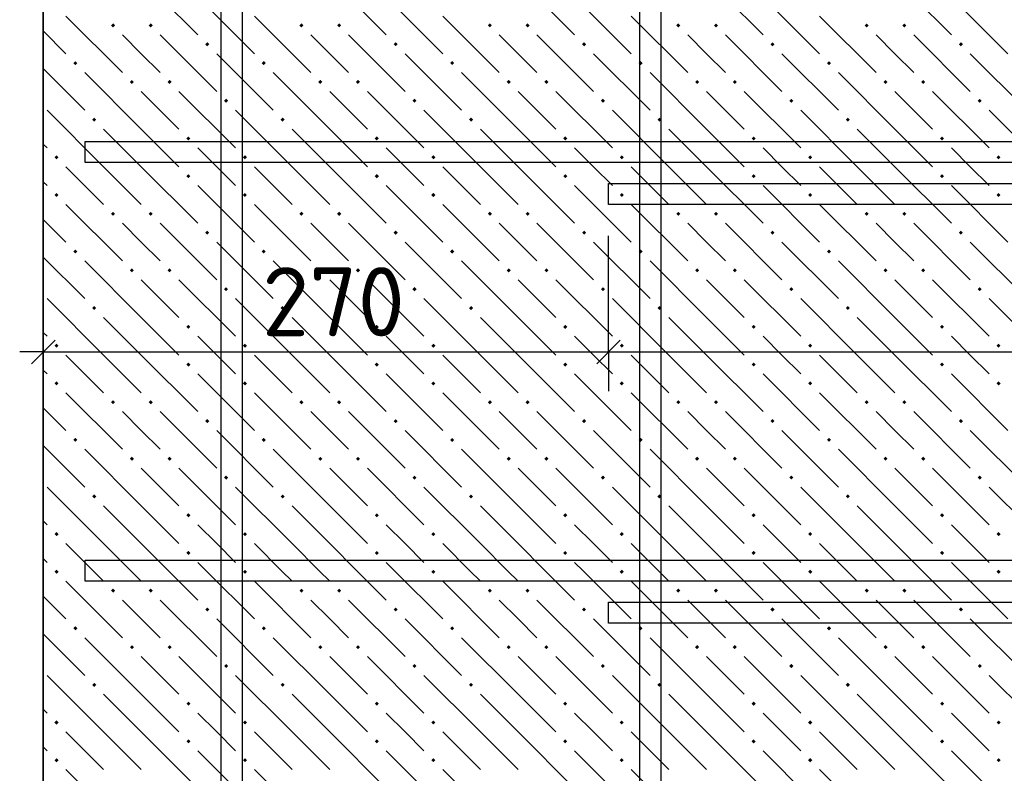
# Model space of a CAD drawing. Header units: millimetres. Extents: x 40580 to 1930067, y -240640 to 81020.
# Tile 391 of 656: x 1102310 to 1105446, y -190380 to -187980. Entities that reach past the tile are written whole.
import ezdxf

# ---------------------------------------------------------------- set-up
doc = ezdxf.new("R2010")
doc.units = ezdxf.units.MM
for name, color, linetype, lineweight in [('Standard', 7, 'Continuous', 25), ('ЖБ Перекрытие верхний уровень', 7, 'Continuous', 35), ('Фоновоя арматура Х1', 52, 'Continuous', 25)]:
    doc.layers.add(name, color=color, linetype=linetype, lineweight=lineweight)
doc.styles.add('ISOCPEUR', font='isocpeur.ttf')

msp = doc.modelspace()

# ---------------------------------------------------------------- hatches: boundary and pattern name
at = {"layer": 'ЖБ Перекрытие верхний уровень', "linetype": 'Continuous', "lineweight": -3, "transparency": 33554687}
for points in [[(1102600.9, -187998.3), (1102607.4, -187991.8), (1102613.9, -187998.3), (1102607.4, -188004.8)], [(1102720.9, -187998.3), (1102727.4, -187991.8), (1102733.9, -187998.3), (1102727.4, -188004.8)], [(1103200.9, -187998.3), (1103207.4, -187991.8), (1103213.9, -187998.3), (1103207.4, -188004.8)], [(1103320.9, -187998.3), (1103327.4, -187991.8), (1103333.9, -187998.3), (1103327.4, -188004.8)], [(1103800.9, -187998.3), (1103807.4, -187991.8), (1103813.9, -187998.3), (1103807.4, -188004.8)], [(1103920.9, -187998.3), (1103927.4, -187991.8), (1103933.9, -187998.3), (1103927.4, -188004.8)], [(1104400.9, -187998.3), (1104407.4, -187991.8), (1104413.9, -187998.3), (1104407.4, -188004.8)], [(1104520.9, -187998.3), (1104527.4, -187991.8), (1104533.9, -187998.3), (1104527.4, -188004.8)], [(1105000.9, -187998.3), (1105007.4, -187991.8), (1105013.9, -187998.3), (1105007.4, -188004.8)], [(1105120.9, -187998.3), (1105127.4, -187991.8), (1105133.9, -187998.3), (1105127.4, -188004.8)], [(1102900.9, -188058.3), (1102907.4, -188051.8), (1102913.9, -188058.3), (1102907.4, -188064.8)], [(1103500.9, -188058.3), (1103507.4, -188051.8), (1103513.9, -188058.3), (1103507.4, -188064.8)], [(1104100.9, -188058.3), (1104107.4, -188051.8), (1104113.9, -188058.3), (1104107.4, -188064.8)], [(1104700.9, -188058.3), (1104707.4, -188051.8), (1104713.9, -188058.3), (1104707.4, -188064.8)], [(1105300.9, -188058.3), (1105307.4, -188051.8), (1105313.9, -188058.3), (1105307.4, -188064.8)], [(1102480.9, -188118.3), (1102487.4, -188111.8), (1102493.9, -188118.3), (1102487.4, -188124.8)], [(1103080.9, -188118.3), (1103087.4, -188111.8), (1103093.9, -188118.3), (1103087.4, -188124.8)], [(1103680.9, -188118.3), (1103687.4, -188111.8), (1103693.9, -188118.3), (1103687.4, -188124.8)], [(1104280.9, -188118.3), (1104287.4, -188111.8), (1104293.9, -188118.3), (1104287.4, -188124.8)], [(1104880.9, -188118.3), (1104887.4, -188111.8), (1104893.9, -188118.3), (1104887.4, -188124.8)], [(1102660.9, -188178.3), (1102667.4, -188171.8), (1102673.9, -188178.3), (1102667.4, -188184.8)], [(1102780.9, -188178.3), (1102787.4, -188171.8), (1102793.9, -188178.3), (1102787.4, -188184.8)], [(1103260.9, -188178.3), (1103267.4, -188171.8), (1103273.9, -188178.3), (1103267.4, -188184.8)], [(1103380.9, -188178.3), (1103387.4, -188171.8), (1103393.9, -188178.3), (1103387.4, -188184.8)], [(1103860.9, -188178.3), (1103867.4, -188171.8), (1103873.9, -188178.3), (1103867.4, -188184.8)], [(1103980.9, -188178.3), (1103987.4, -188171.8), (1103993.9, -188178.3), (1103987.4, -188184.8)], [(1104460.9, -188178.3), (1104467.4, -188171.8), (1104473.9, -188178.3), (1104467.4, -188184.8)], [(1104580.9, -188178.3), (1104587.4, -188171.8), (1104593.9, -188178.3), (1104587.4, -188184.8)], [(1105060.9, -188178.3), (1105067.4, -188171.8), (1105073.9, -188178.3), (1105067.4, -188184.8)], [(1105180.9, -188178.3), (1105187.4, -188171.8), (1105193.9, -188178.3), (1105187.4, -188184.8)], [(1102960.9, -188238.3), (1102967.4, -188231.8), (1102973.9, -188238.3), (1102967.4, -188244.8)], [(1103560.9, -188238.3), (1103567.4, -188231.8), (1103573.9, -188238.3), (1103567.4, -188244.8)], [(1104160.9, -188238.3), (1104167.4, -188231.8), (1104173.9, -188238.3), (1104167.4, -188244.8)], [(1104760.9, -188238.3), (1104767.4, -188231.8), (1104773.9, -188238.3), (1104767.4, -188244.8)], [(1105360.9, -188238.3), (1105367.4, -188231.8), (1105373.9, -188238.3), (1105367.4, -188244.8)], [(1102540.9, -188298.3), (1102547.4, -188291.8), (1102553.9, -188298.3), (1102547.4, -188304.8)], [(1103140.9, -188298.3), (1103147.4, -188291.8), (1103153.9, -188298.3), (1103147.4, -188304.8)], [(1103740.9, -188298.3), (1103747.4, -188291.8), (1103753.9, -188298.3), (1103747.4, -188304.8)], [(1104340.9, -188298.3), (1104347.4, -188291.8), (1104353.9, -188298.3), (1104347.4, -188304.8)], [(1104940.9, -188298.3), (1104947.4, -188291.8), (1104953.9, -188298.3), (1104947.4, -188304.8)], [(1102840.9, -188358.3), (1102847.4, -188351.8), (1102853.9, -188358.3), (1102847.4, -188364.8)], [(1103440.9, -188358.3), (1103447.4, -188351.8), (1103453.9, -188358.3), (1103447.4, -188364.8)], [(1104040.9, -188358.3), (1104047.4, -188351.8), (1104053.9, -188358.3), (1104047.4, -188364.8)], [(1104640.9, -188358.3), (1104647.4, -188351.8), (1104653.9, -188358.3), (1104647.4, -188364.8)], [(1105240.9, -188358.3), (1105247.4, -188351.8), (1105253.9, -188358.3), (1105247.4, -188364.8)], [(1102420.9, -188418.3), (1102427.4, -188411.8), (1102433.9, -188418.3), (1102427.4, -188424.8)], [(1103020.9, -188418.3), (1103027.4, -188411.8), (1103033.9, -188418.3), (1103027.4, -188424.8)], [(1103620.9, -188418.3), (1103627.4, -188411.8), (1103633.9, -188418.3), (1103627.4, -188424.8)], [(1104220.9, -188418.3), (1104227.4, -188411.8), (1104233.9, -188418.3), (1104227.4, -188424.8)], [(1104820.9, -188418.3), (1104827.4, -188411.8), (1104833.9, -188418.3), (1104827.4, -188424.8)], [(1105420.9, -188418.3), (1105427.4, -188411.8), (1105433.9, -188418.3), (1105427.4, -188424.8)], [(1102840.9, -188478.3), (1102847.4, -188471.8), (1102853.9, -188478.3), (1102847.4, -188484.8)], [(1103440.9, -188478.3), (1103447.4, -188471.8), (1103453.9, -188478.3), (1103447.4, -188484.8)], [(1104040.9, -188478.3), (1104047.4, -188471.8), (1104053.9, -188478.3), (1104047.4, -188484.8)], [(1104640.9, -188478.3), (1104647.4, -188471.8), (1104653.9, -188478.3), (1104647.4, -188484.8)], [(1105240.9, -188478.3), (1105247.4, -188471.8), (1105253.9, -188478.3), (1105247.4, -188484.8)], [(1102420.9, -188538.3), (1102427.4, -188531.8), (1102433.9, -188538.3), (1102427.4, -188544.8)], [(1103020.9, -188538.3), (1103027.4, -188531.8), (1103033.9, -188538.3), (1103027.4, -188544.8)], [(1103620.9, -188538.3), (1103627.4, -188531.8), (1103633.9, -188538.3), (1103627.4, -188544.8)], [(1104220.9, -188538.3), (1104227.4, -188531.8), (1104233.9, -188538.3), (1104227.4, -188544.8)], [(1104820.9, -188538.3), (1104827.4, -188531.8), (1104833.9, -188538.3), (1104827.4, -188544.8)], [(1105420.9, -188538.3), (1105427.4, -188531.8), (1105433.9, -188538.3), (1105427.4, -188544.8)], [(1102600.9, -188598.3), (1102607.4, -188591.8), (1102613.9, -188598.3), (1102607.4, -188604.8)], [(1102720.9, -188598.3), (1102727.4, -188591.8), (1102733.9, -188598.3), (1102727.4, -188604.8)], [(1103200.9, -188598.3), (1103207.4, -188591.8), (1103213.9, -188598.3), (1103207.4, -188604.8)], [(1103320.9, -188598.3), (1103327.4, -188591.8), (1103333.9, -188598.3), (1103327.4, -188604.8)], [(1103800.9, -188598.3), (1103807.4, -188591.8), (1103813.9, -188598.3), (1103807.4, -188604.8)], [(1103920.9, -188598.3), (1103927.4, -188591.8), (1103933.9, -188598.3), (1103927.4, -188604.8)], [(1104400.9, -188598.3), (1104407.4, -188591.8), (1104413.9, -188598.3), (1104407.4, -188604.8)], [(1104520.9, -188598.3), (1104527.4, -188591.8), (1104533.9, -188598.3), (1104527.4, -188604.8)], [(1105000.9, -188598.3), (1105007.4, -188591.8), (1105013.9, -188598.3), (1105007.4, -188604.8)], [(1105120.9, -188598.3), (1105127.4, -188591.8), (1105133.9, -188598.3), (1105127.4, -188604.8)], [(1102900.9, -188658.3), (1102907.4, -188651.8), (1102913.9, -188658.3), (1102907.4, -188664.8)], [(1103500.9, -188658.3), (1103507.4, -188651.8), (1103513.9, -188658.3), (1103507.4, -188664.8)], [(1104100.9, -188658.3), (1104107.4, -188651.8), (1104113.9, -188658.3), (1104107.4, -188664.8)], [(1104700.9, -188658.3), (1104707.4, -188651.8), (1104713.9, -188658.3), (1104707.4, -188664.8)], [(1105300.9, -188658.3), (1105307.4, -188651.8), (1105313.9, -188658.3), (1105307.4, -188664.8)], [(1102480.9, -188718.3), (1102487.4, -188711.8), (1102493.9, -188718.3), (1102487.4, -188724.8)], [(1103080.9, -188718.3), (1103087.4, -188711.8), (1103093.9, -188718.3), (1103087.4, -188724.8)], [(1103680.9, -188718.3), (1103687.4, -188711.8), (1103693.9, -188718.3), (1103687.4, -188724.8)], [(1104280.9, -188718.3), (1104287.4, -188711.8), (1104293.9, -188718.3), (1104287.4, -188724.8)], [(1104880.9, -188718.3), (1104887.4, -188711.8), (1104893.9, -188718.3), (1104887.4, -188724.8)], [(1102660.9, -188778.3), (1102667.4, -188771.8), (1102673.9, -188778.3), (1102667.4, -188784.8)], [(1102780.9, -188778.3), (1102787.4, -188771.8), (1102793.9, -188778.3), (1102787.4, -188784.8)], [(1103260.9, -188778.3), (1103267.4, -188771.8), (1103273.9, -188778.3), (1103267.4, -188784.8)], [(1103380.9, -188778.3), (1103387.4, -188771.8), (1103393.9, -188778.3), (1103387.4, -188784.8)], [(1103860.9, -188778.3), (1103867.4, -188771.8), (1103873.9, -188778.3), (1103867.4, -188784.8)], [(1103980.9, -188778.3), (1103987.4, -188771.8), (1103993.9, -188778.3), (1103987.4, -188784.8)], [(1104460.9, -188778.3), (1104467.4, -188771.8), (1104473.9, -188778.3), (1104467.4, -188784.8)], [(1104580.9, -188778.3), (1104587.4, -188771.8), (1104593.9, -188778.3), (1104587.4, -188784.8)], [(1105060.9, -188778.3), (1105067.4, -188771.8), (1105073.9, -188778.3), (1105067.4, -188784.8)], [(1105180.9, -188778.3), (1105187.4, -188771.8), (1105193.9, -188778.3), (1105187.4, -188784.8)], [(1102960.9, -188838.3), (1102967.4, -188831.8), (1102973.9, -188838.3), (1102967.4, -188844.8)], [(1103560.9, -188838.3), (1103567.4, -188831.8), (1103573.9, -188838.3), (1103567.4, -188844.8)], [(1104160.9, -188838.3), (1104167.4, -188831.8), (1104173.9, -188838.3), (1104167.4, -188844.8)], [(1104760.9, -188838.3), (1104767.4, -188831.8), (1104773.9, -188838.3), (1104767.4, -188844.8)], [(1105360.9, -188838.3), (1105367.4, -188831.8), (1105373.9, -188838.3), (1105367.4, -188844.8)], [(1102540.9, -188898.3), (1102547.4, -188891.8), (1102553.9, -188898.3), (1102547.4, -188904.8)], [(1103140.9, -188898.3), (1103147.4, -188891.8), (1103153.9, -188898.3), (1103147.4, -188904.8)], [(1103740.9, -188898.3), (1103747.4, -188891.8), (1103753.9, -188898.3), (1103747.4, -188904.8)], [(1104340.9, -188898.3), (1104347.4, -188891.8), (1104353.9, -188898.3), (1104347.4, -188904.8)], [(1104940.9, -188898.3), (1104947.4, -188891.8), (1104953.9, -188898.3), (1104947.4, -188904.8)], [(1102840.9, -188958.3), (1102847.4, -188951.8), (1102853.9, -188958.3), (1102847.4, -188964.8)], [(1103440.9, -188958.3), (1103447.4, -188951.8), (1103453.9, -188958.3), (1103447.4, -188964.8)], [(1104040.9, -188958.3), (1104047.4, -188951.8), (1104053.9, -188958.3), (1104047.4, -188964.8)], [(1104640.9, -188958.3), (1104647.4, -188951.8), (1104653.9, -188958.3), (1104647.4, -188964.8)], [(1105240.9, -188958.3), (1105247.4, -188951.8), (1105253.9, -188958.3), (1105247.4, -188964.8)], [(1102420.9, -189018.3), (1102427.4, -189011.8), (1102433.9, -189018.3), (1102427.4, -189024.8)], [(1103020.9, -189018.3), (1103027.4, -189011.8), (1103033.9, -189018.3), (1103027.4, -189024.8)], [(1103620.9, -189018.3), (1103627.4, -189011.8), (1103633.9, -189018.3), (1103627.4, -189024.8)], [(1104220.9, -189018.3), (1104227.4, -189011.8), (1104233.9, -189018.3), (1104227.4, -189024.8)], [(1104820.9, -189018.3), (1104827.4, -189011.8), (1104833.9, -189018.3), (1104827.4, -189024.8)], [(1105420.9, -189018.3), (1105427.4, -189011.8), (1105433.9, -189018.3), (1105427.4, -189024.8)], [(1102840.9, -189078.3), (1102847.4, -189071.8), (1102853.9, -189078.3), (1102847.4, -189084.8)], [(1103440.9, -189078.3), (1103447.4, -189071.8), (1103453.9, -189078.3), (1103447.4, -189084.8)], [(1104040.9, -189078.3), (1104047.4, -189071.8), (1104053.9, -189078.3), (1104047.4, -189084.8)], [(1104640.9, -189078.3), (1104647.4, -189071.8), (1104653.9, -189078.3), (1104647.4, -189084.8)], [(1105240.9, -189078.3), (1105247.4, -189071.8), (1105253.9, -189078.3), (1105247.4, -189084.8)], [(1102420.9, -189138.3), (1102427.4, -189131.8), (1102433.9, -189138.3), (1102427.4, -189144.8)], [(1103020.9, -189138.3), (1103027.4, -189131.8), (1103033.9, -189138.3), (1103027.4, -189144.8)], [(1103620.9, -189138.3), (1103627.4, -189131.8), (1103633.9, -189138.3), (1103627.4, -189144.8)], [(1104220.9, -189138.3), (1104227.4, -189131.8), (1104233.9, -189138.3), (1104227.4, -189144.8)], [(1104820.9, -189138.3), (1104827.4, -189131.8), (1104833.9, -189138.3), (1104827.4, -189144.8)], [(1105420.9, -189138.3), (1105427.4, -189131.8), (1105433.9, -189138.3), (1105427.4, -189144.8)], [(1102600.9, -189198.3), (1102607.4, -189191.8), (1102613.9, -189198.3), (1102607.4, -189204.8)], [(1102720.9, -189198.3), (1102727.4, -189191.8), (1102733.9, -189198.3), (1102727.4, -189204.8)], [(1103200.9, -189198.3), (1103207.4, -189191.8), (1103213.9, -189198.3), (1103207.4, -189204.8)], [(1103320.9, -189198.3), (1103327.4, -189191.8), (1103333.9, -189198.3), (1103327.4, -189204.8)], [(1103800.9, -189198.3), (1103807.4, -189191.8), (1103813.9, -189198.3), (1103807.4, -189204.8)], [(1103920.9, -189198.3), (1103927.4, -189191.8), (1103933.9, -189198.3), (1103927.4, -189204.8)], [(1104400.9, -189198.3), (1104407.4, -189191.8), (1104413.9, -189198.3), (1104407.4, -189204.8)], [(1104520.9, -189198.3), (1104527.4, -189191.8), (1104533.9, -189198.3), (1104527.4, -189204.8)], [(1105000.9, -189198.3), (1105007.4, -189191.8), (1105013.9, -189198.3), (1105007.4, -189204.8)], [(1105120.9, -189198.3), (1105127.4, -189191.8), (1105133.9, -189198.3), (1105127.4, -189204.8)], [(1102900.9, -189258.3), (1102907.4, -189251.8), (1102913.9, -189258.3), (1102907.4, -189264.8)], [(1103500.9, -189258.3), (1103507.4, -189251.8), (1103513.9, -189258.3), (1103507.4, -189264.8)], [(1104100.9, -189258.3), (1104107.4, -189251.8), (1104113.9, -189258.3), (1104107.4, -189264.8)], [(1104700.9, -189258.3), (1104707.4, -189251.8), (1104713.9, -189258.3), (1104707.4, -189264.8)], [(1105300.9, -189258.3), (1105307.4, -189251.8), (1105313.9, -189258.3), (1105307.4, -189264.8)], [(1102480.9, -189318.3), (1102487.4, -189311.8), (1102493.9, -189318.3), (1102487.4, -189324.8)], [(1103080.9, -189318.3), (1103087.4, -189311.8), (1103093.9, -189318.3), (1103087.4, -189324.8)], [(1103680.9, -189318.3), (1103687.4, -189311.8), (1103693.9, -189318.3), (1103687.4, -189324.8)], [(1104280.9, -189318.3), (1104287.4, -189311.8), (1104293.9, -189318.3), (1104287.4, -189324.8)], [(1104880.9, -189318.3), (1104887.4, -189311.8), (1104893.9, -189318.3), (1104887.4, -189324.8)], [(1102660.9, -189378.3), (1102667.4, -189371.8), (1102673.9, -189378.3), (1102667.4, -189384.8)], [(1102780.9, -189378.3), (1102787.4, -189371.8), (1102793.9, -189378.3), (1102787.4, -189384.8)], [(1103260.9, -189378.3), (1103267.4, -189371.8), (1103273.9, -189378.3), (1103267.4, -189384.8)], [(1103380.9, -189378.3), (1103387.4, -189371.8), (1103393.9, -189378.3), (1103387.4, -189384.8)], [(1103860.9, -189378.3), (1103867.4, -189371.8), (1103873.9, -189378.3), (1103867.4, -189384.8)], [(1103980.9, -189378.3), (1103987.4, -189371.8), (1103993.9, -189378.3), (1103987.4, -189384.8)], [(1104460.9, -189378.3), (1104467.4, -189371.8), (1104473.9, -189378.3), (1104467.4, -189384.8)], [(1104580.9, -189378.3), (1104587.4, -189371.8), (1104593.9, -189378.3), (1104587.4, -189384.8)], [(1105060.9, -189378.3), (1105067.4, -189371.8), (1105073.9, -189378.3), (1105067.4, -189384.8)], [(1105180.9, -189378.3), (1105187.4, -189371.8), (1105193.9, -189378.3), (1105187.4, -189384.8)], [(1102960.9, -189438.3), (1102967.4, -189431.8), (1102973.9, -189438.3), (1102967.4, -189444.8)], [(1103560.9, -189438.3), (1103567.4, -189431.8), (1103573.9, -189438.3), (1103567.4, -189444.8)], [(1104160.9, -189438.3), (1104167.4, -189431.8), (1104173.9, -189438.3), (1104167.4, -189444.8)], [(1104760.9, -189438.3), (1104767.4, -189431.8), (1104773.9, -189438.3), (1104767.4, -189444.8)], [(1105360.9, -189438.3), (1105367.4, -189431.8), (1105373.9, -189438.3), (1105367.4, -189444.8)], [(1102540.9, -189498.3), (1102547.4, -189491.8), (1102553.9, -189498.3), (1102547.4, -189504.8)], [(1103140.9, -189498.3), (1103147.4, -189491.8), (1103153.9, -189498.3), (1103147.4, -189504.8)], [(1103740.9, -189498.3), (1103747.4, -189491.8), (1103753.9, -189498.3), (1103747.4, -189504.8)], [(1104340.9, -189498.3), (1104347.4, -189491.8), (1104353.9, -189498.3), (1104347.4, -189504.8)], [(1104940.9, -189498.3), (1104947.4, -189491.8), (1104953.9, -189498.3), (1104947.4, -189504.8)], [(1102840.9, -189558.3), (1102847.4, -189551.8), (1102853.9, -189558.3), (1102847.4, -189564.8)], [(1103440.9, -189558.3), (1103447.4, -189551.8), (1103453.9, -189558.3), (1103447.4, -189564.8)], [(1104040.9, -189558.3), (1104047.4, -189551.8), (1104053.9, -189558.3), (1104047.4, -189564.8)], [(1104640.9, -189558.3), (1104647.4, -189551.8), (1104653.9, -189558.3), (1104647.4, -189564.8)], [(1105240.9, -189558.3), (1105247.4, -189551.8), (1105253.9, -189558.3), (1105247.4, -189564.8)], [(1102420.9, -189618.3), (1102427.4, -189611.8), (1102433.9, -189618.3), (1102427.4, -189624.8)], [(1103020.9, -189618.3), (1103027.4, -189611.8), (1103033.9, -189618.3), (1103027.4, -189624.8)], [(1103620.9, -189618.3), (1103627.4, -189611.8), (1103633.9, -189618.3), (1103627.4, -189624.8)], [(1104220.9, -189618.3), (1104227.4, -189611.8), (1104233.9, -189618.3), (1104227.4, -189624.8)], [(1104820.9, -189618.3), (1104827.4, -189611.8), (1104833.9, -189618.3), (1104827.4, -189624.8)], [(1105420.9, -189618.3), (1105427.4, -189611.8), (1105433.9, -189618.3), (1105427.4, -189624.8)], [(1102840.9, -189678.3), (1102847.4, -189671.8), (1102853.9, -189678.3), (1102847.4, -189684.8)], [(1103440.9, -189678.3), (1103447.4, -189671.8), (1103453.9, -189678.3), (1103447.4, -189684.8)], [(1104040.9, -189678.3), (1104047.4, -189671.8), (1104053.9, -189678.3), (1104047.4, -189684.8)], [(1104640.9, -189678.3), (1104647.4, -189671.8), (1104653.9, -189678.3), (1104647.4, -189684.8)], [(1105240.9, -189678.3), (1105247.4, -189671.8), (1105253.9, -189678.3), (1105247.4, -189684.8)], [(1102420.9, -189738.3), (1102424.3, -189734.9), (1102430.5, -189734.9), (1102433.9, -189738.3), (1102427.4, -189744.8)], [(1102424.3, -189734.9), (1102427.4, -189731.8), (1102430.5, -189734.9)], [(1103020.9, -189738.3), (1103024.3, -189734.9), (1103030.5, -189734.9), (1103033.9, -189738.3), (1103027.4, -189744.8)], [(1103024.3, -189734.9), (1103027.4, -189731.8), (1103030.5, -189734.9)], [(1103620.9, -189738.3), (1103624.3, -189734.9), (1103630.5, -189734.9), (1103633.9, -189738.3), (1103627.4, -189744.8)], [(1103624.3, -189734.9), (1103627.4, -189731.8), (1103630.5, -189734.9)], [(1104220.9, -189738.3), (1104224.3, -189734.9), (1104230.5, -189734.9), (1104233.9, -189738.3), (1104227.4, -189744.8)], [(1104224.3, -189734.9), (1104227.4, -189731.8), (1104230.5, -189734.9)], [(1104820.9, -189738.3), (1104824.3, -189734.9), (1104830.5, -189734.9), (1104833.9, -189738.3), (1104827.4, -189744.8)], [(1104824.3, -189734.9), (1104827.4, -189731.8), (1104830.5, -189734.9)], [(1105420.9, -189738.3), (1105424.3, -189734.9), (1105430.5, -189734.9), (1105433.9, -189738.3), (1105427.4, -189744.8)], [(1105424.3, -189734.9), (1105427.4, -189731.8), (1105430.5, -189734.9)], [(1102600.9, -189798.3), (1102607.4, -189791.8), (1102613.9, -189798.3), (1102607.4, -189804.8)], [(1102720.9, -189798.3), (1102727.4, -189791.8), (1102733.9, -189798.3), (1102727.4, -189804.8)], [(1103200.9, -189798.3), (1103207.4, -189791.8), (1103213.9, -189798.3), (1103207.4, -189804.8)], [(1103320.9, -189798.3), (1103327.4, -189791.8), (1103333.9, -189798.3), (1103327.4, -189804.8)], [(1103800.9, -189798.3), (1103807.4, -189791.8), (1103813.9, -189798.3), (1103807.4, -189804.8)], [(1103920.9, -189798.3), (1103927.4, -189791.8), (1103933.9, -189798.3), (1103927.4, -189804.8)], [(1104400.9, -189798.3), (1104407.4, -189791.8), (1104413.9, -189798.3), (1104407.4, -189804.8)], [(1104520.9, -189798.3), (1104527.4, -189791.8), (1104533.9, -189798.3), (1104527.4, -189804.8)], [(1105000.9, -189798.3), (1105007.4, -189791.8), (1105013.9, -189798.3), (1105007.4, -189804.8)], [(1105120.9, -189798.3), (1105127.4, -189791.8), (1105133.9, -189798.3), (1105127.4, -189804.8)], [(1102900.9, -189858.3), (1102907.4, -189851.8), (1102913.9, -189858.3), (1102907.4, -189864.8)], [(1103500.9, -189858.3), (1103507.4, -189851.8), (1103513.9, -189858.3), (1103507.4, -189864.8)], [(1104100.9, -189858.3), (1104107.4, -189851.8), (1104113.9, -189858.3), (1104107.4, -189864.8)], [(1104700.9, -189858.3), (1104707.4, -189851.8), (1104713.9, -189858.3), (1104707.4, -189864.8)], [(1105300.9, -189858.3), (1105307.4, -189851.8), (1105313.9, -189858.3), (1105307.4, -189864.8)], [(1102480.9, -189918.3), (1102487.4, -189911.8), (1102493.9, -189918.3), (1102487.4, -189924.8)], [(1103080.9, -189918.3), (1103087.4, -189911.8), (1103093.9, -189918.3), (1103087.4, -189924.8)], [(1103680.9, -189918.3), (1103687.4, -189911.8), (1103693.9, -189918.3), (1103687.4, -189924.8)], [(1104280.9, -189918.3), (1104287.4, -189911.8), (1104293.9, -189918.3), (1104287.4, -189924.8)], [(1104880.9, -189918.3), (1104887.4, -189911.8), (1104893.9, -189918.3), (1104887.4, -189924.8)], [(1102660.9, -189978.3), (1102667.4, -189971.8), (1102673.9, -189978.3), (1102667.4, -189984.8)], [(1102780.9, -189978.3), (1102787.4, -189971.8), (1102793.9, -189978.3), (1102787.4, -189984.8)], [(1103260.9, -189978.3), (1103267.4, -189971.8), (1103273.9, -189978.3), (1103267.4, -189984.8)], [(1103380.9, -189978.3), (1103387.4, -189971.8), (1103393.9, -189978.3), (1103387.4, -189984.8)], [(1103860.9, -189978.3), (1103867.4, -189971.8), (1103873.9, -189978.3), (1103867.4, -189984.8)], [(1103980.9, -189978.3), (1103987.4, -189971.8), (1103993.9, -189978.3), (1103987.4, -189984.8)], [(1104460.9, -189978.3), (1104467.4, -189971.8), (1104473.9, -189978.3), (1104467.4, -189984.8)], [(1104580.9, -189978.3), (1104587.4, -189971.8), (1104593.9, -189978.3), (1104587.4, -189984.8)], [(1105060.9, -189978.3), (1105067.4, -189971.8), (1105073.9, -189978.3), (1105067.4, -189984.8)], [(1105180.9, -189978.3), (1105187.4, -189971.8), (1105193.9, -189978.3), (1105187.4, -189984.8)], [(1102960.9, -190038.3), (1102967.4, -190031.8), (1102973.9, -190038.3), (1102967.4, -190044.8)], [(1103560.9, -190038.3), (1103567.4, -190031.8), (1103573.9, -190038.3), (1103567.4, -190044.8)], [(1104160.9, -190038.3), (1104167.4, -190031.8), (1104173.9, -190038.3), (1104167.4, -190044.8)], [(1104760.9, -190038.3), (1104767.4, -190031.8), (1104773.9, -190038.3), (1104767.4, -190044.8)], [(1105360.9, -190038.3), (1105367.4, -190031.8), (1105373.9, -190038.3), (1105367.4, -190044.8)], [(1102540.9, -190098.3), (1102547.4, -190091.8), (1102553.9, -190098.3), (1102547.4, -190104.8)], [(1103140.9, -190098.3), (1103147.4, -190091.8), (1103153.9, -190098.3), (1103147.4, -190104.8)], [(1103740.9, -190098.3), (1103747.4, -190091.8), (1103753.9, -190098.3), (1103747.4, -190104.8)], [(1104340.9, -190098.3), (1104347.4, -190091.8), (1104353.9, -190098.3), (1104347.4, -190104.8)], [(1104940.9, -190098.3), (1104947.4, -190091.8), (1104953.9, -190098.3), (1104947.4, -190104.8)], [(1102840.9, -190158.3), (1102847.4, -190151.8), (1102853.9, -190158.3), (1102847.4, -190164.8)], [(1103440.9, -190158.3), (1103447.4, -190151.8), (1103453.9, -190158.3), (1103447.4, -190164.8)], [(1104040.9, -190158.3), (1104047.4, -190151.8), (1104053.9, -190158.3), (1104047.4, -190164.8)], [(1104640.9, -190158.3), (1104647.4, -190151.8), (1104653.9, -190158.3), (1104647.4, -190164.8)], [(1105240.9, -190158.3), (1105247.4, -190151.8), (1105253.9, -190158.3), (1105247.4, -190164.8)], [(1102420.9, -190218.3), (1102427.4, -190211.8), (1102433.9, -190218.3), (1102427.4, -190224.8)], [(1103020.9, -190218.3), (1103027.4, -190211.8), (1103033.9, -190218.3), (1103027.4, -190224.8)], [(1103620.9, -190218.3), (1103627.4, -190211.8), (1103633.9, -190218.3), (1103627.4, -190224.8)], [(1104220.9, -190218.3), (1104227.4, -190211.8), (1104233.9, -190218.3), (1104227.4, -190224.8)], [(1104820.9, -190218.3), (1104827.4, -190211.8), (1104833.9, -190218.3), (1104827.4, -190224.8)], [(1105420.9, -190218.3), (1105427.4, -190211.8), (1105433.9, -190218.3), (1105427.4, -190224.8)], [(1102840.9, -190278.3), (1102847.4, -190271.8), (1102853.9, -190278.3), (1102847.4, -190284.8)], [(1103440.9, -190278.3), (1103447.4, -190271.8), (1103453.9, -190278.3), (1103447.4, -190284.8)], [(1104040.9, -190278.3), (1104047.4, -190271.8), (1104053.9, -190278.3), (1104047.4, -190284.8)], [(1104640.9, -190278.3), (1104647.4, -190271.8), (1104653.9, -190278.3), (1104647.4, -190284.8)], [(1105240.9, -190278.3), (1105247.4, -190271.8), (1105253.9, -190278.3), (1105247.4, -190284.8)], [(1102420.9, -190338.3), (1102427.4, -190331.8), (1102433.9, -190338.3), (1102427.4, -190344.8)], [(1103020.9, -190338.3), (1103027.4, -190331.8), (1103033.9, -190338.3), (1103027.4, -190344.8)], [(1103620.9, -190338.3), (1103627.4, -190331.8), (1103633.9, -190338.3), (1103627.4, -190344.8)], [(1104220.9, -190338.3), (1104227.4, -190331.8), (1104233.9, -190338.3), (1104227.4, -190344.8)], [(1104820.9, -190338.3), (1104827.4, -190331.8), (1104833.9, -190338.3), (1104827.4, -190344.8)], [(1105420.9, -190338.3), (1105427.4, -190331.8), (1105433.9, -190338.3), (1105427.4, -190344.8)]]:
    msp.add_hatch(color=7, dxfattribs=at).paths.add_polyline_path(points, flags=16)

# ---------------------------------------------------------------- linework, layer by layer
at = {"color": 38, "linetype": 'Continuous', "lineweight": 25, "true_color": 0x5f1e0f, "transparency": 33554687}
for points in [[(1102518.4, -188368.2), (1109785.1, -188368.2), (1109785.1, -188434.9), (1102518.4, -188434.9), (1102518.4, -188368.2)], [(1111451.8, -188568.2), (1104185.1, -188568.2), (1104185.1, -188501.6), (1111451.8, -188501.6), (1111451.8, -188568.2)], [(1102518.4, -189701.6), (1109785.1, -189701.6), (1109785.1, -189768.2), (1102518.4, -189768.2), (1102518.4, -189701.6)], [(1111451.8, -189901.6), (1104185.1, -189901.6), (1104185.1, -189834.9), (1111451.8, -189834.9), (1111451.8, -189901.6)]]:
    msp.add_lwpolyline(points, dxfattribs=at)
at = {"layer": 'Standard', "color": 251, "linetype": 'Continuous', "lineweight": -3, "true_color": 0x656565, "transparency": 33554687}
for p, q in [((1102385.1, -189038.2), (1102385.1, -188913.2)), ((1104185.1, -189038.2), (1104185.1, -188913.2)), ((1102385.1, -189038.2), (1102385.1, -189163.2)), ((1102385.1, -189038.2), (1102385.1, -189038.2)), ((1104185.1, -189038.2), (1104185.1, -189163.2))]:
    msp.add_line(p, q, dxfattribs=at)
at = {"layer": 'Standard', "color": 7, "linetype": 'Continuous', "lineweight": 25, "transparency": 33554687}
for p, q in [((1102347.6, -189075.7), (1102422.6, -189000.7)), ((1104147.6, -189075.7), (1104222.6, -189000.7))]:
    msp.add_line(p, q, dxfattribs=at)
at = {"layer": 'Standard', "color": 7, "linetype": 'Continuous', "lineweight": -3, "transparency": 33554687}
for p, q in [((1102385.1, -189038.2), (1102310.1, -189038.2)), ((1102385.1, -189038.2), (1104185.1, -189038.2)), ((1104185.1, -189038.2), (1109785.1, -189038.2))]:
    msp.add_line(p, q, dxfattribs=at)
at = {"layer": 'Standard', "color": 251, "linetype": 'Continuous', "lineweight": -3, "true_color": 0x656565, "transparency": 33554687}
msp.add_lwpolyline([(1104185.1, -189038.2), (1104185.1, -189021.2), (1104185.1, -189021.2), (1104185.1, -189021.2), (1104185.1, -189021.2), (1104185.1, -188774.8), (1104185.1, -188774.8), (1104185.1, -188668.2)], dxfattribs=at)
at = {"layer": 'ЖБ Перекрытие верхний уровень', "transparency": 33554687}
for p, q in [((1102385.1, -184068.2), (1102385.1, -189734.9)), ((1102385.1, -189734.9), (1102385.1, -192068.2))]:
    msp.add_line(p, q, dxfattribs=at)
at = {"layer": 'ЖБ Перекрытие верхний уровень', "color": 9, "linetype": 'Continuous', "lineweight": -3, "true_color": 0xc7c7c7, "transparency": 33554687}
for p, q in [((1102697.4, -187848.3), (1102877.4, -188028.3)), ((1103297.4, -187848.3), (1103477.4, -188028.3)), ((1103897.4, -187848.3), (1104077.4, -188028.3)), ((1104497.4, -187848.3), (1104677.4, -188028.3)), ((1105097.4, -187848.3), (1105277.4, -188028.3)), ((1102877.4, -187908.3), (1103057.4, -188088.3)), ((1103477.4, -187908.3), (1103657.4, -188088.3)), ((1104077.4, -187908.3), (1104257.4, -188088.3)), ((1104677.4, -187908.3), (1104857.4, -188088.3)), ((1105277.4, -187908.3), (1105457.4, -188088.3)), ((1102457.4, -187968.3), (1102637.4, -188148.3)), ((1103057.4, -187968.3), (1103237.4, -188148.3)), ((1103657.4, -187968.3), (1103837.4, -188148.3)), ((1104257.4, -187968.3), (1104437.4, -188148.3)), ((1104857.4, -187968.3), (1105037.4, -188148.3)), ((1102385.1, -188016), (1102457.4, -188088.3)), ((1102697.4, -188088.3), (1102637.4, -188028.3)), ((1102757.4, -188028.3), (1102937.4, -188208.3)), ((1103297.4, -188088.3), (1103237.4, -188028.3)), ((1103357.4, -188028.3), (1103537.4, -188208.3)), ((1103897.4, -188088.3), (1103837.4, -188028.3)), ((1103957.4, -188028.3), (1104137.4, -188208.3)), ((1104497.4, -188088.3), (1104437.4, -188028.3)), ((1104557.4, -188028.3), (1104737.4, -188208.3)), ((1105097.4, -188088.3), (1105037.4, -188028.3)), ((1105157.4, -188028.3), (1105337.4, -188208.3)), ((1102757.4, -188148.3), (1102697.4, -188088.3)), ((1102937.4, -188088.3), (1103117.4, -188268.3)), ((1103357.4, -188148.3), (1103297.4, -188088.3)), ((1103537.4, -188088.3), (1103717.4, -188268.3)), ((1103957.4, -188148.3), (1103897.4, -188088.3)), ((1104137.4, -188088.3), (1104317.4, -188268.3)), ((1104557.4, -188148.3), (1104497.4, -188088.3)), ((1104737.4, -188088.3), (1104917.4, -188268.3)), ((1105157.4, -188148.3), (1105097.4, -188088.3)), ((1105337.4, -188088.3), (1105517.4, -188268.3)), ((1102385.1, -188136), (1102517.4, -188268.3)), ((1102697.4, -188328.3), (1102517.4, -188148.3)), ((1103297.4, -188328.3), (1103117.4, -188148.3)), ((1103897.4, -188328.3), (1103717.4, -188148.3)), ((1104497.4, -188328.3), (1104317.4, -188148.3)), ((1105097.4, -188328.3), (1104917.4, -188148.3)), ((1102697.4, -188208.3), (1102817.4, -188328.3)), ((1102817.4, -188208.3), (1102997.4, -188388.3)), ((1103297.4, -188208.3), (1103417.4, -188328.3)), ((1103417.4, -188208.3), (1103597.4, -188388.3)), ((1103897.4, -188208.3), (1104017.4, -188328.3)), ((1104017.4, -188208.3), (1104197.4, -188388.3)), ((1104497.4, -188208.3), (1104617.4, -188328.3)), ((1104617.4, -188208.3), (1104797.4, -188388.3)), ((1105097.4, -188208.3), (1105217.4, -188328.3)), ((1105217.4, -188208.3), (1105397.4, -188388.3)), ((1102577.4, -188448.3), (1102397.4, -188268.3)), ((1103177.4, -188448.3), (1102997.4, -188268.3)), ((1103777.4, -188448.3), (1103597.4, -188268.3)), ((1104377.4, -188448.3), (1104197.4, -188268.3)), ((1104977.4, -188448.3), (1104797.4, -188268.3)), ((1105577.4, -188448.3), (1105397.4, -188268.3)), ((1102577.4, -188328.3), (1102697.4, -188448.3)), ((1102697.4, -188328.3), (1102817.4, -188448.3)), ((1103177.4, -188328.3), (1103297.4, -188448.3)), ((1103297.4, -188328.3), (1103417.4, -188448.3)), ((1103777.4, -188328.3), (1103897.4, -188448.3)), ((1103897.4, -188328.3), (1104017.4, -188448.3)), ((1104377.4, -188328.3), (1104497.4, -188448.3)), ((1104497.4, -188328.3), (1104617.4, -188448.3)), ((1104977.4, -188328.3), (1105097.4, -188448.3)), ((1105097.4, -188328.3), (1105217.4, -188448.3)), ((1102385.1, -188376), (1102397.4, -188388.3)), ((1102937.4, -188448.3), (1102877.4, -188388.3)), ((1103537.4, -188448.3), (1103477.4, -188388.3)), ((1104137.4, -188448.3), (1104077.4, -188388.3)), ((1104737.4, -188448.3), (1104677.4, -188388.3)), ((1105337.4, -188448.3), (1105277.4, -188388.3)), ((1102457.4, -188448.3), (1102577.4, -188568.3)), ((1102577.4, -188448.3), (1102697.4, -188568.3)), ((1102697.4, -188448.3), (1102877.4, -188628.3)), ((1102997.4, -188508.3), (1102937.4, -188448.3)), ((1103057.4, -188448.3), (1103177.4, -188568.3)), ((1103177.4, -188448.3), (1103297.4, -188568.3)), ((1103297.4, -188448.3), (1103477.4, -188628.3)), ((1103597.4, -188508.3), (1103537.4, -188448.3)), ((1103657.4, -188448.3), (1103777.4, -188568.3)), ((1103777.4, -188448.3), (1103897.4, -188568.3)), ((1103897.4, -188448.3), (1104077.4, -188628.3)), ((1104197.4, -188508.3), (1104137.4, -188448.3)), ((1104257.4, -188448.3), (1104377.4, -188568.3)), ((1104377.4, -188448.3), (1104497.4, -188568.3)), ((1104497.4, -188448.3), (1104677.4, -188628.3)), ((1104797.4, -188508.3), (1104737.4, -188448.3)), ((1104857.4, -188448.3), (1104977.4, -188568.3)), ((1104977.4, -188448.3), (1105097.4, -188568.3)), ((1105097.4, -188448.3), (1105277.4, -188628.3)), ((1105397.4, -188508.3), (1105337.4, -188448.3)), ((1102397.4, -188508.3), (1102385.1, -188496)), ((1102877.4, -188508.3), (1103057.4, -188688.3)), ((1103477.4, -188508.3), (1103657.4, -188688.3)), ((1104077.4, -188508.3), (1104257.4, -188688.3)), ((1104677.4, -188508.3), (1104857.4, -188688.3)), ((1105277.4, -188508.3), (1105457.4, -188688.3)), ((1102457.4, -188568.3), (1102637.4, -188748.3)), ((1103057.4, -188568.3), (1103237.4, -188748.3)), ((1103657.4, -188568.3), (1103837.4, -188748.3)), ((1104257.4, -188568.3), (1104437.4, -188748.3)), ((1104857.4, -188568.3), (1105037.4, -188748.3)), ((1102385.1, -188616), (1102457.4, -188688.3)), ((1102697.4, -188688.3), (1102637.4, -188628.3)), ((1102757.4, -188628.3), (1102937.4, -188808.3)), ((1103297.4, -188688.3), (1103237.4, -188628.3)), ((1103357.4, -188628.3), (1103537.4, -188808.3)), ((1103897.4, -188688.3), (1103837.4, -188628.3)), ((1103957.4, -188628.3), (1104137.4, -188808.3)), ((1104497.4, -188688.3), (1104437.4, -188628.3)), ((1104557.4, -188628.3), (1104737.4, -188808.3)), ((1105097.4, -188688.3), (1105037.4, -188628.3)), ((1105157.4, -188628.3), (1105337.4, -188808.3)), ((1102757.4, -188748.3), (1102697.4, -188688.3)), ((1102937.4, -188688.3), (1103117.4, -188868.3)), ((1103357.4, -188748.3), (1103297.4, -188688.3)), ((1103537.4, -188688.3), (1103717.4, -188868.3)), ((1103957.4, -188748.3), (1103897.4, -188688.3)), ((1104137.4, -188688.3), (1104317.4, -188868.3)), ((1104557.4, -188748.3), (1104497.4, -188688.3)), ((1104737.4, -188688.3), (1104917.4, -188868.3)), ((1105157.4, -188748.3), (1105097.4, -188688.3)), ((1105337.4, -188688.3), (1105517.4, -188868.3)), ((1102385.1, -188736), (1102517.4, -188868.3)), ((1102697.4, -188928.3), (1102517.4, -188748.3)), ((1103297.4, -188928.3), (1103117.4, -188748.3)), ((1103897.4, -188928.3), (1103717.4, -188748.3)), ((1104497.4, -188928.3), (1104317.4, -188748.3)), ((1105097.4, -188928.3), (1104917.4, -188748.3)), ((1102697.4, -188808.3), (1102817.4, -188928.3)), ((1102817.4, -188808.3), (1102997.4, -188988.3)), ((1103297.4, -188808.3), (1103417.4, -188928.3)), ((1103417.4, -188808.3), (1103597.4, -188988.3)), ((1103897.4, -188808.3), (1104017.4, -188928.3)), ((1104017.4, -188808.3), (1104197.4, -188988.3)), ((1104497.4, -188808.3), (1104617.4, -188928.3)), ((1104617.4, -188808.3), (1104797.4, -188988.3)), ((1105097.4, -188808.3), (1105217.4, -188928.3)), ((1105217.4, -188808.3), (1105397.4, -188988.3)), ((1102577.4, -189048.3), (1102397.4, -188868.3)), ((1103177.4, -189048.3), (1102997.4, -188868.3)), ((1103777.4, -189048.3), (1103597.4, -188868.3)), ((1104377.4, -189048.3), (1104197.4, -188868.3)), ((1104977.4, -189048.3), (1104797.4, -188868.3)), ((1105577.4, -189048.3), (1105397.4, -188868.3)), ((1102577.4, -188928.3), (1102697.4, -189048.3)), ((1102697.4, -188928.3), (1102817.4, -189048.3)), ((1103177.4, -188928.3), (1103297.4, -189048.3)), ((1103297.4, -188928.3), (1103417.4, -189048.3)), ((1103777.4, -188928.3), (1103897.4, -189048.3)), ((1103897.4, -188928.3), (1104017.4, -189048.3)), ((1104377.4, -188928.3), (1104497.4, -189048.3)), ((1104497.4, -188928.3), (1104617.4, -189048.3)), ((1104977.4, -188928.3), (1105097.4, -189048.3)), ((1105097.4, -188928.3), (1105217.4, -189048.3)), ((1102385.1, -188976), (1102397.4, -188988.3)), ((1102937.4, -189048.3), (1102877.4, -188988.3)), ((1103537.4, -189048.3), (1103477.4, -188988.3)), ((1104137.4, -189048.3), (1104077.4, -188988.3)), ((1104737.4, -189048.3), (1104677.4, -188988.3)), ((1105337.4, -189048.3), (1105277.4, -188988.3)), ((1102457.4, -189048.3), (1102577.4, -189168.3)), ((1102577.4, -189048.3), (1102697.4, -189168.3)), ((1102697.4, -189048.3), (1102877.4, -189228.3)), ((1102997.4, -189108.3), (1102937.4, -189048.3)), ((1103057.4, -189048.3), (1103177.4, -189168.3)), ((1103177.4, -189048.3), (1103297.4, -189168.3)), ((1103297.4, -189048.3), (1103477.4, -189228.3)), ((1103597.4, -189108.3), (1103537.4, -189048.3)), ((1103657.4, -189048.3), (1103777.4, -189168.3)), ((1103777.4, -189048.3), (1103897.4, -189168.3)), ((1103897.4, -189048.3), (1104077.4, -189228.3)), ((1104197.4, -189108.3), (1104137.4, -189048.3)), ((1104257.4, -189048.3), (1104377.4, -189168.3)), ((1104377.4, -189048.3), (1104497.4, -189168.3)), ((1104497.4, -189048.3), (1104677.4, -189228.3)), ((1104797.4, -189108.3), (1104737.4, -189048.3)), ((1104857.4, -189048.3), (1104977.4, -189168.3)), ((1104977.4, -189048.3), (1105097.4, -189168.3)), ((1105097.4, -189048.3), (1105277.4, -189228.3)), ((1105397.4, -189108.3), (1105337.4, -189048.3)), ((1102397.4, -189108.3), (1102385.1, -189096)), ((1102877.4, -189108.3), (1103057.4, -189288.3)), ((1103477.4, -189108.3), (1103657.4, -189288.3)), ((1104077.4, -189108.3), (1104257.4, -189288.3)), ((1104677.4, -189108.3), (1104857.4, -189288.3)), ((1105277.4, -189108.3), (1105457.4, -189288.3)), ((1102457.4, -189168.3), (1102637.4, -189348.3)), ((1103057.4, -189168.3), (1103237.4, -189348.3)), ((1103657.4, -189168.3), (1103837.4, -189348.3)), ((1104257.4, -189168.3), (1104437.4, -189348.3)), ((1104857.4, -189168.3), (1105037.4, -189348.3)), ((1102385.1, -189216), (1102457.4, -189288.3)), ((1102697.4, -189288.3), (1102637.4, -189228.3)), ((1102757.4, -189228.3), (1102937.4, -189408.3)), ((1103297.4, -189288.3), (1103237.4, -189228.3)), ((1103357.4, -189228.3), (1103537.4, -189408.3)), ((1103897.4, -189288.3), (1103837.4, -189228.3)), ((1103957.4, -189228.3), (1104137.4, -189408.3)), ((1104497.4, -189288.3), (1104437.4, -189228.3)), ((1104557.4, -189228.3), (1104737.4, -189408.3)), ((1105097.4, -189288.3), (1105037.4, -189228.3)), ((1105157.4, -189228.3), (1105337.4, -189408.3)), ((1102757.4, -189348.3), (1102697.4, -189288.3)), ((1102937.4, -189288.3), (1103117.4, -189468.3)), ((1103357.4, -189348.3), (1103297.4, -189288.3)), ((1103537.4, -189288.3), (1103717.4, -189468.3)), ((1103957.4, -189348.3), (1103897.4, -189288.3)), ((1104137.4, -189288.3), (1104317.4, -189468.3)), ((1104557.4, -189348.3), (1104497.4, -189288.3)), ((1104737.4, -189288.3), (1104917.4, -189468.3)), ((1105157.4, -189348.3), (1105097.4, -189288.3)), ((1105337.4, -189288.3), (1105517.4, -189468.3)), ((1102385.1, -189336), (1102517.4, -189468.3)), ((1102697.4, -189528.3), (1102517.4, -189348.3)), ((1103297.4, -189528.3), (1103117.4, -189348.3)), ((1103897.4, -189528.3), (1103717.4, -189348.3)), ((1104497.4, -189528.3), (1104317.4, -189348.3)), ((1105097.4, -189528.3), (1104917.4, -189348.3)), ((1102697.4, -189408.3), (1102817.4, -189528.3)), ((1102817.4, -189408.3), (1102997.4, -189588.3)), ((1103297.4, -189408.3), (1103417.4, -189528.3)), ((1103417.4, -189408.3), (1103597.4, -189588.3)), ((1103897.4, -189408.3), (1104017.4, -189528.3)), ((1104017.4, -189408.3), (1104197.4, -189588.3)), ((1104497.4, -189408.3), (1104617.4, -189528.3)), ((1104617.4, -189408.3), (1104797.4, -189588.3)), ((1105097.4, -189408.3), (1105217.4, -189528.3)), ((1105217.4, -189408.3), (1105397.4, -189588.3)), ((1102577.4, -189648.3), (1102397.4, -189468.3)), ((1103177.4, -189648.3), (1102997.4, -189468.3)), ((1103777.4, -189648.3), (1103597.4, -189468.3)), ((1104377.4, -189648.3), (1104197.4, -189468.3)), ((1104977.4, -189648.3), (1104797.4, -189468.3)), ((1105577.4, -189648.3), (1105397.4, -189468.3)), ((1102577.4, -189528.3), (1102697.4, -189648.3)), ((1102697.4, -189528.3), (1102817.4, -189648.3)), ((1103177.4, -189528.3), (1103297.4, -189648.3)), ((1103297.4, -189528.3), (1103417.4, -189648.3)), ((1103777.4, -189528.3), (1103897.4, -189648.3)), ((1103897.4, -189528.3), (1104017.4, -189648.3)), ((1104377.4, -189528.3), (1104497.4, -189648.3)), ((1104497.4, -189528.3), (1104617.4, -189648.3)), ((1104977.4, -189528.3), (1105097.4, -189648.3)), ((1105097.4, -189528.3), (1105217.4, -189648.3)), ((1102385.1, -189576), (1102397.4, -189588.3)), ((1102937.4, -189648.3), (1102877.4, -189588.3)), ((1103537.4, -189648.3), (1103477.4, -189588.3)), ((1104137.4, -189648.3), (1104077.4, -189588.3)), ((1104737.4, -189648.3), (1104677.4, -189588.3)), ((1105337.4, -189648.3), (1105277.4, -189588.3)), ((1102457.4, -189648.3), (1102544, -189734.9)), ((1102577.4, -189648.3), (1102664, -189734.9)), ((1102697.4, -189648.3), (1102784, -189734.9)), ((1102997.4, -189708.3), (1102937.4, -189648.3)), ((1103057.4, -189648.3), (1103144, -189734.9)), ((1103177.4, -189648.3), (1103264, -189734.9)), ((1103297.4, -189648.3), (1103384, -189734.9)), ((1103597.4, -189708.3), (1103537.4, -189648.3)), ((1103657.4, -189648.3), (1103744, -189734.9)), ((1103777.4, -189648.3), (1103864, -189734.9)), ((1103897.4, -189648.3), (1103984, -189734.9)), ((1104197.4, -189708.3), (1104137.4, -189648.3)), ((1104257.4, -189648.3), (1104344, -189734.9)), ((1104377.4, -189648.3), (1104464, -189734.9)), ((1104497.4, -189648.3), (1104584, -189734.9)), ((1104797.4, -189708.3), (1104737.4, -189648.3)), ((1104857.4, -189648.3), (1104944, -189734.9)), ((1104977.4, -189648.3), (1105064, -189734.9)), ((1105097.4, -189648.3), (1105184, -189734.9)), ((1105397.4, -189708.3), (1105337.4, -189648.3)), ((1102397.4, -189708.3), (1102385.1, -189696)), ((1102877.4, -189708.3), (1102904, -189734.9)), ((1103477.4, -189708.3), (1103504, -189734.9)), ((1104077.4, -189708.3), (1104104, -189734.9)), ((1104677.4, -189708.3), (1104704, -189734.9)), ((1105277.4, -189708.3), (1105304, -189734.9)), ((1102544, -189734.9), (1102577.4, -189768.3)), ((1102664, -189734.9), (1102697.4, -189768.3)), ((1102784, -189734.9), (1102877.4, -189828.3)), ((1102904, -189734.9), (1103057.4, -189888.3)), ((1103144, -189734.9), (1103177.4, -189768.3)), ((1103264, -189734.9), (1103297.4, -189768.3)), ((1103384, -189734.9), (1103477.4, -189828.3)), ((1103504, -189734.9), (1103657.4, -189888.3)), ((1103744, -189734.9), (1103777.4, -189768.3)), ((1103864, -189734.9), (1103897.4, -189768.3)), ((1103984, -189734.9), (1104077.4, -189828.3)), ((1104104, -189734.9), (1104257.4, -189888.3)), ((1104344, -189734.9), (1104377.4, -189768.3)), ((1104464, -189734.9), (1104497.4, -189768.3)), ((1104584, -189734.9), (1104677.4, -189828.3)), ((1104704, -189734.9), (1104857.4, -189888.3)), ((1104944, -189734.9), (1104977.4, -189768.3)), ((1105064, -189734.9), (1105097.4, -189768.3)), ((1105184, -189734.9), (1105277.4, -189828.3)), ((1105304, -189734.9), (1105457.4, -189888.3)), ((1102457.4, -189768.3), (1102637.4, -189948.3)), ((1103057.4, -189768.3), (1103237.4, -189948.3)), ((1103657.4, -189768.3), (1103837.4, -189948.3)), ((1104257.4, -189768.3), (1104437.4, -189948.3)), ((1104857.4, -189768.3), (1105037.4, -189948.3)), ((1102385.1, -189816), (1102457.4, -189888.3)), ((1102697.4, -189888.3), (1102637.4, -189828.3)), ((1102757.4, -189828.3), (1102937.4, -190008.3)), ((1103297.4, -189888.3), (1103237.4, -189828.3)), ((1103357.4, -189828.3), (1103537.4, -190008.3)), ((1103897.4, -189888.3), (1103837.4, -189828.3)), ((1103957.4, -189828.3), (1104137.4, -190008.3)), ((1104497.4, -189888.3), (1104437.4, -189828.3)), ((1104557.4, -189828.3), (1104737.4, -190008.3)), ((1105097.4, -189888.3), (1105037.4, -189828.3)), ((1105157.4, -189828.3), (1105337.4, -190008.3)), ((1102757.4, -189948.3), (1102697.4, -189888.3)), ((1102937.4, -189888.3), (1103117.4, -190068.3)), ((1103357.4, -189948.3), (1103297.4, -189888.3)), ((1103537.4, -189888.3), (1103717.4, -190068.3)), ((1103957.4, -189948.3), (1103897.4, -189888.3)), ((1104137.4, -189888.3), (1104317.4, -190068.3)), ((1104557.4, -189948.3), (1104497.4, -189888.3)), ((1104737.4, -189888.3), (1104917.4, -190068.3)), ((1105157.4, -189948.3), (1105097.4, -189888.3)), ((1105337.4, -189888.3), (1105517.4, -190068.3)), ((1102385.1, -189936), (1102517.4, -190068.3)), ((1102697.4, -190128.3), (1102517.4, -189948.3)), ((1103297.4, -190128.3), (1103117.4, -189948.3)), ((1103897.4, -190128.3), (1103717.4, -189948.3)), ((1104497.4, -190128.3), (1104317.4, -189948.3)), ((1105097.4, -190128.3), (1104917.4, -189948.3)), ((1102697.4, -190008.3), (1102817.4, -190128.3)), ((1102817.4, -190008.3), (1102997.4, -190188.3)), ((1103297.4, -190008.3), (1103417.4, -190128.3)), ((1103417.4, -190008.3), (1103597.4, -190188.3)), ((1103897.4, -190008.3), (1104017.4, -190128.3)), ((1104017.4, -190008.3), (1104197.4, -190188.3)), ((1104497.4, -190008.3), (1104617.4, -190128.3)), ((1104617.4, -190008.3), (1104797.4, -190188.3)), ((1105097.4, -190008.3), (1105217.4, -190128.3)), ((1105217.4, -190008.3), (1105397.4, -190188.3)), ((1102577.4, -190248.3), (1102397.4, -190068.3)), ((1103177.4, -190248.3), (1102997.4, -190068.3)), ((1103777.4, -190248.3), (1103597.4, -190068.3)), ((1104377.4, -190248.3), (1104197.4, -190068.3)), ((1104977.4, -190248.3), (1104797.4, -190068.3)), ((1105577.4, -190248.3), (1105397.4, -190068.3)), ((1102577.4, -190128.3), (1102697.4, -190248.3)), ((1102697.4, -190128.3), (1102817.4, -190248.3)), ((1103177.4, -190128.3), (1103297.4, -190248.3)), ((1103297.4, -190128.3), (1103417.4, -190248.3)), ((1103777.4, -190128.3), (1103897.4, -190248.3)), ((1103897.4, -190128.3), (1104017.4, -190248.3)), ((1104377.4, -190128.3), (1104497.4, -190248.3)), ((1104497.4, -190128.3), (1104617.4, -190248.3)), ((1104977.4, -190128.3), (1105097.4, -190248.3)), ((1105097.4, -190128.3), (1105217.4, -190248.3)), ((1102385.1, -190176), (1102397.4, -190188.3)), ((1102937.4, -190248.3), (1102877.4, -190188.3)), ((1103537.4, -190248.3), (1103477.4, -190188.3)), ((1104137.4, -190248.3), (1104077.4, -190188.3)), ((1104737.4, -190248.3), (1104677.4, -190188.3)), ((1105337.4, -190248.3), (1105277.4, -190188.3)), ((1102457.4, -190248.3), (1102577.4, -190368.3)), ((1102577.4, -190248.3), (1102697.4, -190368.3)), ((1102697.4, -190248.3), (1102877.4, -190428.3)), ((1102997.4, -190308.3), (1102937.4, -190248.3)), ((1103057.4, -190248.3), (1103177.4, -190368.3)), ((1103177.4, -190248.3), (1103297.4, -190368.3)), ((1103297.4, -190248.3), (1103477.4, -190428.3)), ((1103597.4, -190308.3), (1103537.4, -190248.3)), ((1103657.4, -190248.3), (1103777.4, -190368.3)), ((1103777.4, -190248.3), (1103897.4, -190368.3)), ((1103897.4, -190248.3), (1104077.4, -190428.3)), ((1104197.4, -190308.3), (1104137.4, -190248.3)), ((1104257.4, -190248.3), (1104377.4, -190368.3)), ((1104377.4, -190248.3), (1104497.4, -190368.3)), ((1104497.4, -190248.3), (1104677.4, -190428.3)), ((1104797.4, -190308.3), (1104737.4, -190248.3)), ((1104857.4, -190248.3), (1104977.4, -190368.3)), ((1104977.4, -190248.3), (1105097.4, -190368.3)), ((1105097.4, -190248.3), (1105277.4, -190428.3)), ((1105397.4, -190308.3), (1105337.4, -190248.3)), ((1102397.4, -190308.3), (1102385.1, -190296)), ((1102877.4, -190308.3), (1103057.4, -190488.3)), ((1103477.4, -190308.3), (1103657.4, -190488.3)), ((1104077.4, -190308.3), (1104257.4, -190488.3)), ((1104677.4, -190308.3), (1104857.4, -190488.3)), ((1105277.4, -190308.3), (1105457.4, -190488.3)), ((1102457.4, -190368.3), (1102637.4, -190548.3)), ((1103057.4, -190368.3), (1103237.4, -190548.3)), ((1103657.4, -190368.3), (1103837.4, -190548.3)), ((1104257.4, -190368.3), (1104437.4, -190548.3)), ((1104857.4, -190368.3), (1105037.4, -190548.3))]:
    msp.add_line(p, q, dxfattribs=at)
at = {"layer": 'Фоновоя арматура Х1', "color": 251, "linetype": 'Continuous', "lineweight": -3, "true_color": 0x656565, "transparency": 33554687}
for points in [[(1103018.4, -184034.9), (1103018.4, -192101.6), (1102951.8, -192101.6), (1102951.8, -184034.9), (1103018.4, -184034.9)], [(1103018.4, -184034.9), (1103018.4, -192101.6), (1102951.8, -192101.6), (1102951.8, -184034.9), (1103018.4, -184034.9)], [(1104351.8, -184034.9), (1104351.8, -192101.6), (1104285.1, -192101.6), (1104285.1, -184034.9), (1104351.8, -184034.9)], [(1104351.8, -184034.9), (1104351.8, -192101.6), (1104285.1, -192101.6), (1104285.1, -184034.9), (1104351.8, -184034.9)]]:
    msp.add_lwpolyline(points, dxfattribs=at)

# ---------------------------------------------------------------- texts
at = {"layer": 'Standard', "color": 7, "linetype": 'Continuous', "lineweight": 25, "transparency": 33554687, "insert": (1103081.8, -188988.2), "char_height": 220, "width": 531.967, "attachment_point": 7, "style": 'ISOCPEUR'}
msp.add_mtext('270', dxfattribs=at)

doc.saveas('drawing.dxf')
